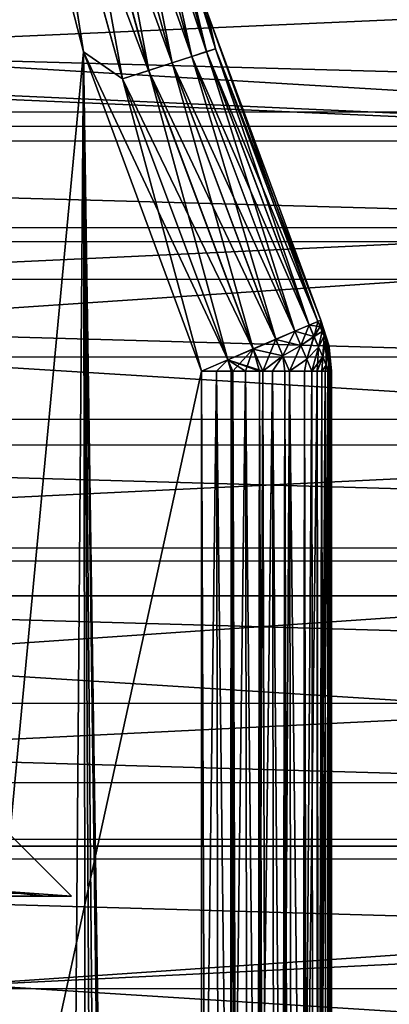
# Model space of a CAD drawing. Header units: metres. Extents: x -206 to 75, y -104 to 104.
# Tile 344 of 656: x -68.8 to -65.96, y -0.85 to 6.73. Entities that reach past the tile are written whole.
import ezdxf

# ---------------------------------------------------------------- set-up
doc = ezdxf.new("R2010")
doc.units = ezdxf.units.M
doc.layers.add('solid_01_1-CONSUMER_THERM_B_125288', color=7, linetype='CONTINUOUS')

msp = doc.modelspace()

# ---------------------------------------------------------------- linework, layer by layer
at = {"layer": 'solid_01_1-CONSUMER_THERM_B_125288'}
for points in [[(-93.358711, -67.339516), (-65.514557, 74.985474), (-65.493088, -75.014526)], [(-93.358711, -67.339516), (-93.257065, -66.795311), (-65.514557, 74.985474)], [(-93.276108, 66.204689), (-65.514557, 74.985474), (-93.257141, -66.241692)], [(-93.257065, -66.795311), (-93.257141, -66.241692), (-65.514557, 74.985474)], [(-71.214859, 44.659821, 1.5), (-65.493088, -75.014526, 1.5), (-65.514557, 74.985474, 1.5)], [(-71.202034, -44.689686, 1.5), (-65.493088, -75.014526, 1.5), (-71.214859, 44.659821, 1.5)], [(-68.735718, 19.709875, 66.5), (-82.401482, 19.979588, 66.5), (-82.400124, 0.979588, 66.5)], [(-68.887703, 19.462477, 66.5), (-68.735718, 19.709875, 66.5), (-82.400124, 0.979588, 66.5)], [(-67.494095, 16.073551, 72.099998), (-70.31562, 18.894669, 72.099998), (-72.400124, 0.980306, 72.099998)], [(-67.369682, 15.921957, 72.099998), (-67.494095, 16.073551, 72.099998), (-72.400124, 0.980306, 72.099998)], [(-67.277313, 15.749141, 72.099998), (-67.369682, 15.921957, 72.099998), (-72.400124, 0.980306, 72.099998)], [(-67.220406, 15.561629, 72.099998), (-67.277313, 15.749141, 72.099998), (-72.400124, 0.980306, 72.099998)], [(-67.201157, 15.366466, 72.099998), (-67.220406, 15.561629, 72.099998), (-72.400124, 0.980306, 72.099998)], [(-67.201157, 15.366466, 72.099998), (-72.400124, 0.980306, 72.099998), (-69.600662, 8.50287, 72.099998)], [(-68.96064, 9.021419, 63.5), (-68.306511, 6.483127, 63.5), (-69.399681, -5.119794, 63.5)], [(-68.621407, 8.50141, 63.524879), (-68.306511, 6.483127, 63.5), (-68.96064, 9.021419, 63.5)], [(-68.306503, 6.483096, 75.400002), (-68.96064, 9.021384, 75.400002), (-68.822533, -59.482143, 75.400002)], [(-68.620575, 8.501598, 75.374931), (-68.96064, 9.021384, 75.400002), (-68.306503, 6.483096, 75.400002)], [(-68.075386, 8.625916, 63.876354), (-67.959091, 8.652431, 64.066139), (-67.36132, 6.484002, 64.066025)], [(-68.074852, 8.626036, 75.022964), (-67.474197, 6.447366, 75.022964), (-67.958725, 8.652515, 74.833076)], [(-67.959091, 8.652431, 64.066139), (-67.88694, 8.668884, 64.277725), (-67.290909, 6.506856, 64.277603)], [(-67.36132, 6.484002, 64.066025), (-67.959091, 8.652431, 64.066139), (-67.290909, 6.506856, 64.277603)], [(-67.958725, 8.652515, 74.833076), (-67.360909, 6.484136, 74.833076), (-67.886757, 8.668927, 74.621429)], [(-67.474197, 6.447366, 75.022964), (-67.360909, 6.484136, 74.833076), (-67.958725, 8.652515, 74.833076)], [(-67.290909, 6.506856, 64.277603), (-67.88694, 8.668884, 64.277725), (-67.352074, 6.781531, 64.5)], [(-67.886757, 8.668927, 74.621429), (-67.290695, 6.506924, 74.621429), (-67.352074, 6.781531, 74.400002)], [(-67.360909, 6.484136, 74.833076), (-67.290695, 6.506924, 74.621429), (-67.886757, 8.668927, 74.621429)], [(-68.41507, 8.548458, 63.598751), (-68.229965, 8.590667, 63.717903), (-67.62561, 6.398222, 63.717827)], [(-68.414307, 8.548633, 75.300873), (-67.805359, 6.339883, 75.300873), (-68.229301, 8.590818, 75.181549)], [(-68.229965, 8.590667, 63.717903), (-68.075386, 8.625916, 63.876354), (-67.474792, 6.447174, 63.876255)], [(-67.62561, 6.398222, 63.717827), (-68.229965, 8.590667, 63.717903), (-67.474792, 6.447174, 63.876255)], [(-68.229301, 8.590818, 75.181549), (-67.62487, 6.398463, 75.181549), (-68.074852, 8.626036, 75.022964)], [(-67.805359, 6.339883, 75.300873), (-67.62487, 6.398463, 75.181549), (-68.229301, 8.590818, 75.181549)], [(-67.474792, 6.447174, 63.876255), (-68.075386, 8.625916, 63.876354), (-67.36132, 6.484002, 64.066025)], [(-67.62487, 6.398463, 75.181549), (-67.474197, 6.447366, 75.022964), (-68.074852, 8.626036, 75.022964)], [(-84.500336, 6.018784, 48.645473), (-46.500458, 8.51622, 47.898346), (-84.500458, 8.514395, 47.898346)], [(-84.500336, 6.018784, 48.645473), (-46.50034, 6.020599, 48.645477), (-46.500458, 8.51622, 47.898346)], [(-67.806213, 6.339606, 63.598698), (-68.621407, 8.50141, 63.524879), (-68.41507, 8.548458, 63.598751)], [(-68.621407, 8.50141, 63.524879), (-68.007515, 6.274271, 63.524849), (-68.306511, 6.483127, 63.5)], [(-67.806213, 6.339606, 63.598698), (-68.007515, 6.274271, 63.524849), (-68.621407, 8.50141, 63.524879)], [(-68.414307, 8.548633, 75.300873), (-68.620575, 8.501598, 75.374931), (-68.006592, 6.27457, 75.374931)], [(-68.006592, 6.27457, 75.374931), (-68.620575, 8.501598, 75.374931), (-68.306503, 6.483096, 75.400002)], [(-67.806213, 6.339606, 63.598698), (-68.41507, 8.548458, 63.598751), (-67.62561, 6.398222, 63.717827)], [(-68.414307, 8.548633, 75.300873), (-68.006592, 6.27457, 75.374931), (-67.805359, 6.339883, 75.300873)], [(-84.500412, 7.588677, 11.562354), (-84.500336, 5.90729, 10.713), (-46.500416, 7.590542, 11.562378)], [(-84.500336, 5.90729, 10.713), (-46.500336, 5.909141, 10.713012), (-46.500416, 7.590542, 11.562378)], [(-84.500404, 7.303824, 5.989559), (-46.500401, 7.305685, 5.989573), (-46.50029, 5.021231, 5.243927)], [(-84.50029, 5.019364, 5.243917), (-84.500404, 7.303824, 5.989559), (-46.50029, 5.021231, 5.243927)], [(-84.500381, 6.854722, 37.841164), (-46.500381, 6.856574, 37.841152), (-46.500298, 5.13022, 38.59539)], [(-84.500381, 6.854722, 37.841164), (-46.500298, 5.13022, 38.59539), (-84.500298, 5.128395, 38.59539)], [(-84.500381, 6.838496, 43.293854), (-46.500378, 6.840321, 43.293854), (-46.500328, 5.796086, 43.637184)], [(-84.500381, 6.838496, 43.293854), (-46.500328, 5.796086, 43.637184), (-84.500328, 5.794259, 43.637184)], [(-46.500298, 5.13022, 38.59539), (-46.500378, 6.806119, 43.199883), (-84.500374, 6.804294, 43.199883)], [(-46.500298, 5.13022, 38.59539), (-84.500374, 6.804294, 43.199883), (-84.500298, 5.128395, 38.59539)], [(-67.352074, 6.781531, 64.5), (-67.352074, 6.781531, 74.400002), (-66.480644, 4.416713, 74.400002)], [(-66.503471, 4.406967, 74.621429), (-66.480644, 4.416713, 74.400002), (-67.352074, 6.781531, 74.400002)], [(-66.480644, 4.416713, 64.5), (-67.352074, 6.781531, 64.5), (-66.480644, 4.416713, 74.400002)], [(-67.290695, 6.506924, 74.621429), (-66.503471, 4.406967, 74.621429), (-67.352074, 6.781531, 74.400002)], [(-67.290909, 6.506856, 64.277603), (-67.352074, 6.781531, 64.5), (-66.480644, 4.416713, 64.5)], [(-68.306511, 6.483127, 63.5), (-67.400337, 4.024087, 63.5), (-69.399681, -5.119794, 63.5)], [(-68.306503, 6.483096, 75.400002), (-68.822533, -59.482143, 75.400002), (-68.207001, -58.353371, 75.400002)], [(-67.196693, 4.111025, 63.524822), (-67.400337, 4.024087, 63.5), (-68.306511, 6.483127, 63.5)], [(-68.007515, 6.274271, 63.524849), (-67.196693, 4.111025, 63.524822), (-68.306511, 6.483127, 63.5)], [(-68.306503, 6.483096, 75.400002), (-67.486282, -55.89061, 75.400002), (-67.396126, -54.619335, 75.400002)], [(-67.400337, 4.02409, 75.400002), (-68.306503, 6.483096, 75.400002), (-67.396126, -54.619335, 75.400002)], [(-68.306503, 6.483096, 75.400002), (-67.758072, -57.146606, 75.400002), (-67.486282, -55.89061, 75.400002)], [(-68.306503, 6.483096, 75.400002), (-67.960991, -57.758194, 75.400002), (-67.758072, -57.146606, 75.400002)], [(-68.306503, 6.483096, 75.400002), (-68.207001, -58.353371, 75.400002), (-67.960991, -57.758194, 75.400002)], [(-68.006592, 6.27457, 75.374931), (-68.306503, 6.483096, 75.400002), (-67.400337, 4.02409, 75.400002)], [(-67.62561, 6.398222, 63.717827), (-67.474792, 6.447174, 63.876255), (-66.681549, 4.330945, 63.87616)], [(-67.62487, 6.398463, 75.181549), (-66.826591, 4.269023, 75.181549), (-67.474197, 6.447366, 75.022964)], [(-67.474792, 6.447174, 63.876255), (-67.36132, 6.484002, 64.066025), (-66.571808, 4.377793, 64.06591)], [(-67.474792, 6.447174, 63.876255), (-66.571808, 4.377793, 64.06591), (-66.681549, 4.330945, 63.87616)], [(-67.474197, 6.447366, 75.022964), (-66.680908, 4.331219, 75.022964), (-67.360909, 6.484136, 74.833076)], [(-67.474197, 6.447366, 75.022964), (-66.826591, 4.269023, 75.181549), (-66.680908, 4.331219, 75.022964)], [(-67.36132, 6.484002, 64.066025), (-67.290909, 6.506856, 64.277603), (-66.5037, 4.406869, 64.277481)], [(-67.36132, 6.484002, 64.066025), (-66.5037, 4.406869, 64.277481), (-66.571808, 4.377793, 64.06591)], [(-67.360909, 6.484136, 74.833076), (-66.571365, 4.377984, 74.833076), (-67.290695, 6.506924, 74.621429)], [(-67.360909, 6.484136, 74.833076), (-66.680908, 4.331219, 75.022964), (-66.571365, 4.377984, 74.833076)], [(-67.290909, 6.506856, 64.277603), (-66.480644, 4.416713, 64.5), (-66.5037, 4.406869, 64.277481)], [(-67.290695, 6.506924, 74.621429), (-66.571365, 4.377984, 74.833076), (-66.503471, 4.406967, 74.621429)], [(-67.806213, 6.339606, 63.598698), (-67.62561, 6.398222, 63.717827), (-66.8274, 4.268679, 63.717751)], [(-67.805359, 6.339883, 75.300873), (-67.001114, 4.19452, 75.300873), (-67.62487, 6.398463, 75.181549)], [(-67.62561, 6.398222, 63.717827), (-66.681549, 4.330945, 63.87616), (-66.8274, 4.268679, 63.717751)], [(-67.62487, 6.398463, 75.181549), (-67.001114, 4.19452, 75.300873), (-66.826591, 4.269023, 75.181549)], [(-67.806213, 6.339606, 63.598698), (-67.002045, 4.194123, 63.59864), (-68.007515, 6.274271, 63.524849)], [(-67.805359, 6.339883, 75.300873), (-68.006592, 6.27457, 75.374931), (-67.195686, 4.111454, 75.374931)], [(-67.806213, 6.339606, 63.598698), (-66.8274, 4.268679, 63.717751), (-67.002045, 4.194123, 63.59864)], [(-67.805359, 6.339883, 75.300873), (-67.195686, 4.111454, 75.374931), (-67.001114, 4.19452, 75.300873)], [(-68.007515, 6.274271, 63.524849), (-67.002045, 4.194123, 63.59864), (-67.196693, 4.111025, 63.524822)], [(-68.006592, 6.27457, 75.374931), (-67.400337, 4.02409, 75.400002), (-67.195686, 4.111454, 75.374931)], [(-84.500214, 3.453558, 49.097778), (-46.50034, 6.020599, 48.645477), (-84.500336, 6.018784, 48.645473)], [(-84.500214, 3.453558, 49.097778), (-46.500217, 3.455365, 49.097782), (-46.50034, 6.020599, 48.645477)], [(-84.500336, 5.90729, 10.713), (-84.500252, 4.132653, 10.081071), (-46.500336, 5.909141, 10.713012)], [(-84.500252, 4.132653, 10.081071), (-46.500248, 4.134471, 10.081068), (-46.500336, 5.909141, 10.713012)], [(-84.500328, 5.794259, 43.637184), (-46.500328, 5.796086, 43.637184), (-46.500278, 4.731921, 43.914383)], [(-84.500328, 5.794259, 43.637184), (-46.500278, 4.731921, 43.914383), (-84.500275, 4.730085, 43.914383)], [(-84.50029, 5.019364, 5.243917), (-46.50029, 5.021231, 5.243927), (-46.500179, 2.663518, 4.779078)], [(-84.500175, 2.661662, 4.779074), (-84.50029, 5.019364, 5.243917), (-46.500179, 2.663518, 4.779078)], [(-84.500275, 4.730085, 43.914383), (-46.500278, 4.731921, 43.914383), (-46.500225, 3.653138, 44.124069)], [(-84.500275, 4.730085, 43.914383), (-46.500225, 3.653138, 44.124069), (-84.500229, 3.6513, 44.124069)], [(-66.571808, 4.377793, 64.06591), (-66.5037, 4.406869, 64.277481), (-66.486641, 4.366981, 64.281891)], [(-66.503471, 4.406967, 74.621429), (-66.571365, 4.377984, 74.833076), (-66.53418, 4.290879, 74.822594)], [(-66.486511, 4.367238, 74.617172), (-66.503471, 4.406967, 74.621429), (-66.53418, 4.290879, 74.822594)], [(-66.486641, 4.366981, 64.281891), (-66.5037, 4.406869, 64.277481), (-66.480644, 4.416713, 64.5)], [(-66.486511, 4.367238, 74.617172), (-66.480644, 4.416713, 74.400002), (-66.503471, 4.406967, 74.621429)], [(-66.470253, 4.328673, 64.29467), (-66.486641, 4.366981, 64.281891), (-66.480644, 4.416713, 64.5)], [(-66.4702, 4.329035, 74.604568), (-66.480644, 4.416713, 74.400002), (-66.486511, 4.367238, 74.617172)], [(-66.420631, 4.224499, 74.400002), (-66.480644, 4.416713, 64.5), (-66.480644, 4.416713, 74.400002)], [(-66.420631, 4.224499, 74.400002), (-66.480644, 4.416713, 74.400002), (-66.416534, 4.203321, 74.400002)], [(-66.418205, 4.207234, 74.443199), (-66.416534, 4.203321, 74.400002), (-66.480644, 4.416713, 74.400002)], [(-66.45517, 4.293828, 74.584106), (-66.480644, 4.416713, 74.400002), (-66.4702, 4.329035, 74.604568)], [(-66.441994, 4.262968, 74.556572), (-66.480644, 4.416713, 74.400002), (-66.45517, 4.293828, 74.584106)], [(-66.431183, 4.237642, 74.523018), (-66.480644, 4.416713, 74.400002), (-66.441994, 4.262968, 74.556572)], [(-66.423149, 4.218823, 74.484734), (-66.480644, 4.416713, 74.400002), (-66.431183, 4.237642, 74.523018)], [(-66.418205, 4.207234, 74.443199), (-66.480644, 4.416713, 74.400002), (-66.423149, 4.218823, 74.484734)], [(-66.420631, 4.224499, 74.400002), (-66.420631, 4.224499, 64.5), (-66.480644, 4.416713, 64.5)], [(-66.418182, 4.207099, 64.456772), (-66.480644, 4.416713, 64.5), (-66.420631, 4.224499, 64.5)], [(-66.455162, 4.293417, 64.315323), (-66.470253, 4.328673, 64.29467), (-66.480644, 4.416713, 64.5)], [(-66.441956, 4.262563, 64.34304), (-66.455162, 4.293417, 64.315323), (-66.480644, 4.416713, 64.5)], [(-66.431137, 4.237291, 64.376755), (-66.441956, 4.262563, 64.34304), (-66.480644, 4.416713, 64.5)], [(-66.423111, 4.218566, 64.415161), (-66.431137, 4.237291, 64.376755), (-66.480644, 4.416713, 64.5)], [(-66.418182, 4.207099, 64.456772), (-66.423111, 4.218566, 64.415161), (-66.480644, 4.416713, 64.5)], [(-66.8274, 4.268679, 63.717751), (-66.681549, 4.330945, 63.87616), (-66.634567, 4.221499, 63.887932)], [(-66.826591, 4.269023, 75.181549), (-66.772758, 4.142922, 75.169434), (-66.680908, 4.331219, 75.022964)], [(-66.772758, 4.142922, 75.169434), (-66.634186, 4.221785, 75.011497), (-66.680908, 4.331219, 75.022964)], [(-66.681549, 4.330945, 63.87616), (-66.571808, 4.377793, 64.06591), (-66.534462, 4.290564, 64.076622)], [(-66.634567, 4.221499, 63.887932), (-66.681549, 4.330945, 63.87616), (-66.534462, 4.290564, 64.076622)], [(-66.680908, 4.331219, 75.022964), (-66.634186, 4.221785, 75.011497), (-66.571365, 4.377984, 74.833076)], [(-66.634186, 4.221785, 75.011497), (-66.53418, 4.290879, 74.822594), (-66.571365, 4.377984, 74.833076)], [(-66.534462, 4.290564, 64.076622), (-66.571808, 4.377793, 64.06591), (-66.486641, 4.366981, 64.281891)], [(-66.534462, 4.290564, 64.076622), (-66.486641, 4.366981, 64.281891), (-66.470253, 4.328673, 64.29467)], [(-66.498955, 4.207639, 64.107803), (-66.534462, 4.290564, 64.076622), (-66.470253, 4.328673, 64.29467)], [(-66.4702, 4.329035, 74.604568), (-66.486511, 4.367238, 74.617172), (-66.53418, 4.290879, 74.822594)], [(-66.4702, 4.329035, 74.604568), (-66.53418, 4.290879, 74.822594), (-66.498795, 4.207992, 74.791649)], [(-66.498955, 4.207639, 64.107803), (-66.470253, 4.328673, 64.29467), (-66.455162, 4.293417, 64.315323)], [(-66.45517, 4.293828, 74.584106), (-66.4702, 4.329035, 74.604568), (-66.498795, 4.207992, 74.791649)], [(-67.002045, 4.194123, 63.59864), (-66.8274, 4.268679, 63.717751), (-66.77314, 4.142694, 63.730225)], [(-67.001114, 4.19452, 75.300873), (-66.928268, 4.024121, 75.281563), (-66.826591, 4.269023, 75.181549)], [(-66.928268, 4.024121, 75.281563), (-66.772758, 4.142922, 75.169434), (-66.826591, 4.269023, 75.181549)], [(-66.77314, 4.142694, 63.730225), (-66.8274, 4.268679, 63.717751), (-66.634567, 4.221499, 63.887932)], [(-66.589355, 4.116187, 63.922222), (-66.634567, 4.221499, 63.887932), (-66.534462, 4.290564, 64.076622)], [(-66.634186, 4.221785, 75.011497), (-66.589188, 4.116379, 74.977509), (-66.53418, 4.290879, 74.822594)], [(-66.589355, 4.116187, 63.922222), (-66.534462, 4.290564, 64.076622), (-66.498955, 4.207639, 64.107803)], [(-66.589188, 4.116379, 74.977509), (-66.498795, 4.207992, 74.791649), (-66.53418, 4.290879, 74.822594)], [(-66.467003, 4.133029, 64.157936), (-66.498955, 4.207639, 64.107803), (-66.455162, 4.293417, 64.315323)], [(-66.45517, 4.293828, 74.584106), (-66.498795, 4.207992, 74.791649), (-66.466919, 4.133333, 74.741745)], [(-66.467003, 4.133029, 64.157936), (-66.455162, 4.293417, 64.315323), (-66.441956, 4.262563, 64.34304)], [(-66.440132, 4.070338, 64.224571), (-66.467003, 4.133029, 64.157936), (-66.441956, 4.262563, 64.34304)], [(-66.441994, 4.262968, 74.556572), (-66.45517, 4.293828, 74.584106), (-66.466919, 4.133333, 74.741745)], [(-66.441994, 4.262968, 74.556572), (-66.466919, 4.133333, 74.741745), (-66.440102, 4.070519, 74.675301)], [(-66.431183, 4.237642, 74.523018), (-66.441994, 4.262968, 74.556572), (-66.440102, 4.070519, 74.675301)], [(-66.440132, 4.070338, 64.224571), (-66.441956, 4.262563, 64.34304), (-66.431137, 4.237291, 64.376755)], [(-67.196693, 4.111025, 63.524822), (-67.002045, 4.194123, 63.59864), (-66.928268, 4.024121, 63.618439)], [(-67.195686, 4.111454, 75.374931), (-67.158371, 4.024104, 75.370285), (-67.001114, 4.19452, 75.300873)], [(-67.158371, 4.024104, 75.370285), (-67.059738, 4.024111, 75.34021), (-67.001114, 4.19452, 75.300873)], [(-67.059738, 4.024111, 75.34021), (-66.953186, 4.024119, 75.294456), (-67.001114, 4.19452, 75.300873)], [(-67.002045, 4.194123, 63.59864), (-66.77314, 4.142694, 63.730225), (-66.928268, 4.024121, 63.618439)], [(-66.953186, 4.024119, 75.294456), (-66.928268, 4.024121, 75.281563), (-67.001114, 4.19452, 75.300873)], [(-66.77314, 4.142694, 63.730225), (-66.634567, 4.221499, 63.887932), (-66.721336, 4.024136, 63.765862)], [(-66.772758, 4.142922, 75.169434), (-66.721336, 4.024136, 75.13414), (-66.634186, 4.221785, 75.011497)], [(-66.721336, 4.024136, 75.13414), (-66.589188, 4.116379, 74.977509), (-66.634186, 4.221785, 75.011497)], [(-66.589355, 4.116187, 63.922222), (-66.721336, 4.024136, 63.765862), (-66.634567, 4.221499, 63.887932)], [(-66.589355, 4.116187, 63.922222), (-66.498955, 4.207639, 64.107803), (-66.549629, 4.024148, 63.974361)], [(-66.589188, 4.116379, 74.977509), (-66.549629, 4.024148, 74.925644), (-66.498795, 4.207992, 74.791649)], [(-66.549629, 4.024148, 74.925644), (-66.508842, 4.024151, 74.85302), (-66.498795, 4.207992, 74.791649)], [(-66.467003, 4.133029, 64.157936), (-66.549629, 4.024148, 63.974361), (-66.498955, 4.207639, 64.107803)], [(-66.508842, 4.024151, 74.85302), (-66.466919, 4.133333, 74.741745), (-66.498795, 4.207992, 74.791649)], [(-66.440132, 4.070338, 64.224571), (-66.431137, 4.237291, 64.376755), (-66.419739, 4.024157, 64.30397)], [(-66.431183, 4.237642, 74.523018), (-66.440102, 4.070519, 74.675301), (-66.419739, 4.024157, 74.596024)], [(-66.423149, 4.218823, 74.484734), (-66.431183, 4.237642, 74.523018), (-66.419739, 4.024157, 74.596024)], [(-66.423111, 4.218566, 64.415161), (-66.419739, 4.024157, 64.30397), (-66.431137, 4.237291, 64.376755)], [(-66.423149, 4.218823, 74.484734), (-66.412712, 4.024158, 74.556831), (-66.403625, 4.024158, 74.480972)], [(-66.418205, 4.207234, 74.443199), (-66.423149, 4.218823, 74.484734), (-66.403625, 4.024158, 74.480972)], [(-66.423149, 4.218823, 74.484734), (-66.419739, 4.024157, 74.596024), (-66.412712, 4.024158, 74.556831)], [(-66.423111, 4.218566, 64.415161), (-66.412712, 4.024158, 64.34317), (-66.419739, 4.024157, 64.30397)], [(-66.418182, 4.207099, 64.456772), (-66.412712, 4.024158, 64.34317), (-66.423111, 4.218566, 64.415161)], [(-66.416534, 4.203321, 74.400002), (-66.416534, 4.203321, 64.5), (-66.420631, 4.224499, 64.5)], [(-66.418182, 4.207099, 64.456772), (-66.420631, 4.224499, 64.5), (-66.416534, 4.203321, 64.5)], [(-66.420631, 4.224499, 74.400002), (-66.416534, 4.203321, 74.400002), (-66.420631, 4.224499, 64.5)], [(-66.418205, 4.207234, 74.443199), (-66.400337, 4.024158, 74.400002), (-66.416534, 4.203321, 74.400002)], [(-66.418205, 4.207234, 74.443199), (-66.403625, 4.024158, 74.480972), (-66.400337, 4.024158, 74.400002)], [(-66.418182, 4.207099, 64.456772), (-66.416534, 4.203321, 64.5), (-66.403625, 4.024158, 64.419022)], [(-66.418182, 4.207099, 64.456772), (-66.403625, 4.024158, 64.419022), (-66.412712, 4.024158, 64.34317)], [(-66.400337, 4.024158, 74.400002), (-66.400337, 4.024158, 64.5), (-66.416534, 4.203321, 64.5)], [(-66.403625, 4.024158, 64.419022), (-66.416534, 4.203321, 64.5), (-66.400337, 4.024158, 64.5)], [(-66.416534, 4.203321, 74.400002), (-66.400337, 4.024158, 74.400002), (-66.416534, 4.203321, 64.5)], [(-84.500252, 4.132653, 10.081071), (-84.50016, 2.292709, 9.676553), (-46.500248, 4.134471, 10.081068)], [(-84.50016, 2.292709, 9.676553), (-46.50016, 2.294501, 9.676548), (-46.500248, 4.134471, 10.081068)], [(-67.284698, 4.024095, 75.393288), (-67.195686, 4.111454, 75.374931), (-67.400337, 4.02409, 75.400002)], [(-67.196693, 4.111025, 63.524822), (-67.284698, 4.024095, 63.50671), (-67.400337, 4.024087, 63.5)], [(-67.284698, 4.024095, 75.393288), (-67.1707, 4.024103, 75.373276), (-67.195686, 4.111454, 75.374931)], [(-67.196693, 4.111025, 63.524822), (-67.1707, 4.024103, 63.526722), (-67.284698, 4.024095, 63.50671)], [(-67.196693, 4.111025, 63.524822), (-66.928268, 4.024121, 63.618439), (-66.953186, 4.024119, 63.605545)], [(-67.196693, 4.111025, 63.524822), (-66.953186, 4.024119, 63.605545), (-67.059738, 4.024111, 63.559792)], [(-67.196693, 4.111025, 63.524822), (-67.059738, 4.024111, 63.559792), (-67.158371, 4.024104, 63.529716)], [(-67.196693, 4.111025, 63.524822), (-67.158371, 4.024104, 63.529716), (-67.1707, 4.024103, 63.526722)], [(-67.1707, 4.024103, 75.373276), (-67.158371, 4.024104, 75.370285), (-67.195686, 4.111454, 75.374931)], [(-66.928268, 4.024121, 75.281563), (-66.852409, 4.024126, 75.236526), (-66.772758, 4.142922, 75.169434)], [(-66.77314, 4.142694, 63.730225), (-66.852409, 4.024126, 63.663475), (-66.928268, 4.024121, 63.618439)], [(-66.852409, 4.024126, 75.236526), (-66.75898, 4.024133, 75.167236), (-66.772758, 4.142922, 75.169434)], [(-66.77314, 4.142694, 63.730225), (-66.75898, 4.024133, 63.732761), (-66.852409, 4.024126, 63.663475)], [(-66.77314, 4.142694, 63.730225), (-66.721336, 4.024136, 63.765862), (-66.75898, 4.024133, 63.732761)], [(-66.75898, 4.024133, 75.167236), (-66.721336, 4.024136, 75.13414), (-66.772758, 4.142922, 75.169434)], [(-66.721336, 4.024136, 75.13414), (-66.607155, 4.024144, 75.00898), (-66.589188, 4.116379, 74.977509)], [(-66.589355, 4.116187, 63.922222), (-66.607155, 4.024144, 63.891018), (-66.721336, 4.024136, 63.765862)], [(-66.607155, 4.024144, 75.00898), (-66.549629, 4.024148, 74.925644), (-66.589188, 4.116379, 74.977509)], [(-66.589355, 4.116187, 63.922222), (-66.549629, 4.024148, 63.974361), (-66.607155, 4.024144, 63.891018)], [(-66.467003, 4.133029, 64.157936), (-66.508842, 4.024151, 64.046974), (-66.549629, 4.024148, 63.974361)], [(-66.508842, 4.024151, 74.85302), (-66.474472, 4.024153, 74.77784), (-66.466919, 4.133333, 74.741745)], [(-66.467003, 4.133029, 64.157936), (-66.474472, 4.024153, 64.122162), (-66.508842, 4.024151, 64.046974)], [(-66.474472, 4.024153, 74.77784), (-66.440102, 4.070519, 74.675301), (-66.466919, 4.133333, 74.741745)], [(-66.440132, 4.070338, 64.224571), (-66.474472, 4.024153, 64.122162), (-66.467003, 4.133029, 64.157936)], [(-67.400337, 4.024087, 63.5), (-67.399681, -5.11965, 63.5), (-69.399681, -5.119794, 63.5)], [(-67.174698, -54.61932, 75.375175), (-67.284698, 4.024095, 75.393288), (-67.400337, 4.02409, 75.400002)], [(-67.284698, 4.024095, 63.50671), (-67.399681, -5.11965, 63.5), (-67.400337, 4.024087, 63.5)], [(-67.174698, -54.61932, 75.375175), (-67.400337, 4.02409, 75.400002), (-67.396126, -54.619335, 75.400002)], [(-67.284698, 4.024095, 63.50671), (-67.177162, -5.119634, 63.52507), (-67.399681, -5.11965, 63.5)], [(-67.174698, -54.61932, 75.375175), (-67.1707, 4.024103, 75.373276), (-67.284698, 4.024095, 75.393288)], [(-67.284698, 4.024095, 63.50671), (-67.1707, 4.024103, 63.526722), (-67.177162, -5.119634, 63.52507)], [(-67.059738, 4.024111, 63.559792), (-66.965797, -5.119619, 63.59903), (-67.177162, -5.119634, 63.52507)], [(-67.158371, 4.024104, 63.529716), (-67.059738, 4.024111, 63.559792), (-67.177162, -5.119634, 63.52507)], [(-67.1707, 4.024103, 63.526722), (-67.158371, 4.024104, 63.529716), (-67.177162, -5.119634, 63.52507)], [(-67.174698, -54.61932, 75.375175), (-66.963051, -54.619305, 75.301361), (-67.1707, 4.024103, 75.373276)], [(-66.963051, -54.619305, 75.301361), (-67.158371, 4.024104, 75.370285), (-67.1707, 4.024103, 75.373276)], [(-66.963051, -54.619305, 75.301361), (-67.059738, 4.024111, 75.34021), (-67.158371, 4.024104, 75.370285)], [(-66.963051, -54.619305, 75.301361), (-66.953186, 4.024119, 75.294456), (-67.059738, 4.024111, 75.34021)], [(-67.059738, 4.024111, 63.559792), (-66.953186, 4.024119, 63.605545), (-66.965797, -5.119619, 63.59903)], [(-66.852409, 4.024126, 63.663475), (-66.776192, -5.119606, 63.71817), (-66.965797, -5.119619, 63.59903)], [(-66.928268, 4.024121, 63.618439), (-66.852409, 4.024126, 63.663475), (-66.965797, -5.119619, 63.59903)], [(-66.953186, 4.024119, 63.605545), (-66.928268, 4.024121, 63.618439), (-66.965797, -5.119619, 63.59903)], [(-66.963051, -54.619305, 75.301361), (-66.773163, -54.619289, 75.182251), (-66.953186, 4.024119, 75.294456)], [(-66.773163, -54.619289, 75.182251), (-66.928268, 4.024121, 75.281563), (-66.953186, 4.024119, 75.294456)], [(-66.773163, -54.619289, 75.182251), (-66.852409, 4.024126, 75.236526), (-66.928268, 4.024121, 75.281563)], [(-66.773163, -54.619289, 75.182251), (-66.75898, 4.024133, 75.167236), (-66.852409, 4.024126, 75.236526)], [(-66.852409, 4.024126, 63.663475), (-66.75898, 4.024133, 63.732761), (-66.776192, -5.119606, 63.71817)], [(-66.721336, 4.024136, 63.765862), (-66.617851, -5.119594, 63.876511), (-66.776192, -5.119606, 63.71817)], [(-66.75898, 4.024133, 63.732761), (-66.721336, 4.024136, 63.765862), (-66.776192, -5.119606, 63.71817)], [(-66.773163, -54.619289, 75.182251), (-66.614578, -54.619278, 75.023842), (-66.75898, 4.024133, 75.167236)], [(-66.614578, -54.619278, 75.023842), (-66.721336, 4.024136, 75.13414), (-66.75898, 4.024133, 75.167236)], [(-66.614578, -54.619278, 75.023842), (-66.607155, 4.024144, 75.00898), (-66.721336, 4.024136, 75.13414)], [(-66.721336, 4.024136, 63.765862), (-66.607155, 4.024144, 63.891018), (-66.617851, -5.119594, 63.876511)], [(-66.508842, 4.024151, 64.046974), (-66.498711, -5.119586, 64.066116), (-66.617851, -5.119594, 63.876511)], [(-66.549629, 4.024148, 63.974361), (-66.508842, 4.024151, 64.046974), (-66.617851, -5.119594, 63.876511)], [(-66.607155, 4.024144, 63.891018), (-66.549629, 4.024148, 63.974361), (-66.617851, -5.119594, 63.876511)], [(-66.614578, -54.619278, 75.023842), (-66.495255, -54.61927, 74.834084), (-66.607155, 4.024144, 75.00898)], [(-66.495255, -54.61927, 74.834084), (-66.549629, 4.024148, 74.925644), (-66.607155, 4.024144, 75.00898)], [(-66.495255, -54.61927, 74.834084), (-66.508842, 4.024151, 74.85302), (-66.549629, 4.024148, 74.925644)], [(-66.495255, -54.61927, 74.834084), (-66.474472, 4.024153, 74.77784), (-66.508842, 4.024151, 74.85302)], [(-66.508842, 4.024151, 64.046974), (-66.474472, 4.024153, 64.122162), (-66.498711, -5.119586, 64.066116)], [(-66.427269, 4.024157, 64.269508), (-66.424751, -5.11958, 64.277481), (-66.498711, -5.119586, 64.066116)], [(-66.447609, 4.024155, 64.19619), (-66.427269, 4.024157, 64.269508), (-66.498711, -5.119586, 64.066116)], [(-66.474472, 4.024153, 64.122162), (-66.447609, 4.024155, 64.19619), (-66.498711, -5.119586, 64.066116)], [(-66.495255, -54.61927, 74.834084), (-66.421204, -54.619267, 74.62252), (-66.474472, 4.024153, 74.77784)], [(-66.474472, 4.024153, 74.77784), (-66.447609, 4.024155, 74.703812), (-66.440102, 4.070519, 74.675301)], [(-66.440132, 4.070338, 64.224571), (-66.447609, 4.024155, 64.19619), (-66.474472, 4.024153, 64.122162)], [(-66.421204, -54.619267, 74.62252), (-66.447609, 4.024155, 74.703812), (-66.474472, 4.024153, 74.77784)], [(-66.447609, 4.024155, 74.703812), (-66.427269, 4.024157, 74.630493), (-66.440102, 4.070519, 74.675301)], [(-66.440132, 4.070338, 64.224571), (-66.427269, 4.024157, 64.269508), (-66.447609, 4.024155, 64.19619)], [(-66.421204, -54.619267, 74.62252), (-66.427269, 4.024157, 74.630493), (-66.447609, 4.024155, 74.703812)], [(-66.440132, 4.070338, 64.224571), (-66.419739, 4.024157, 64.30397), (-66.427269, 4.024157, 64.269508)], [(-66.427269, 4.024157, 74.630493), (-66.419739, 4.024157, 74.596024), (-66.440102, 4.070519, 74.675301)], [(-66.421204, -54.619267, 74.62252), (-66.419739, 4.024157, 74.596024), (-66.427269, 4.024157, 74.630493)], [(-66.427269, 4.024157, 64.269508), (-66.419739, 4.024157, 64.30397), (-66.424751, -5.11958, 64.277481)], [(-66.424751, -5.11958, 64.277481), (-66.400337, 4.024158, 64.5), (-66.399681, -5.119578, 64.5)], [(-66.403625, 4.024158, 64.419022), (-66.400337, 4.024158, 64.5), (-66.424751, -5.11958, 64.277481)], [(-66.412712, 4.024158, 64.34317), (-66.403625, 4.024158, 64.419022), (-66.424751, -5.11958, 64.277481)], [(-66.419739, 4.024157, 64.30397), (-66.412712, 4.024158, 64.34317), (-66.424751, -5.11958, 64.277481)], [(-66.421204, -54.619267, 74.62252), (-66.396126, -54.619263, 74.400002), (-66.419739, 4.024157, 74.596024)], [(-66.396126, -54.619263, 74.400002), (-66.412712, 4.024158, 74.556831), (-66.419739, 4.024157, 74.596024)], [(-66.396126, -54.619263, 74.400002), (-66.403625, 4.024158, 74.480972), (-66.412712, 4.024158, 74.556831)], [(-66.396126, -54.619263, 74.400002), (-66.400337, 4.024158, 74.400002), (-66.403625, 4.024158, 74.480972)], [(-66.399155, -12.46347, 70.187897), (-66.400337, 4.024158, 64.5), (-66.400337, 4.024158, 74.400002)], [(-66.399292, -10.541839, 69.121674), (-66.399681, -5.119578, 64.5), (-66.400337, 4.024158, 64.5)], [(-66.399254, -11.128518, 69.568893), (-66.399292, -10.541839, 69.121674), (-66.400337, 4.024158, 64.5)], [(-66.399208, -11.773554, 69.926788), (-66.399254, -11.128518, 69.568893), (-66.400337, 4.024158, 64.5)], [(-66.399155, -12.46347, 70.187897), (-66.399208, -11.773554, 69.926788), (-66.400337, 4.024158, 64.5)], [(-66.399101, -13.183867, 70.346748), (-66.400337, 4.024158, 74.400002), (-66.396126, -54.619263, 74.400002)], [(-66.399101, -13.183867, 70.346748), (-66.399155, -12.46347, 70.187897), (-66.400337, 4.024158, 74.400002)], [(-84.500229, 3.6513, 44.124069), (-46.500225, 3.653138, 44.124069), (-46.500172, 2.562595, 44.265717)], [(-84.500229, 3.6513, 44.124069), (-46.500172, 2.562595, 44.265717), (-84.500175, 2.56075, 44.265717)], [(-84.500092, 0.853172, 49.249222), (-46.500217, 3.455365, 49.097782), (-84.500214, 3.453558, 49.097778)], [(-84.500092, 0.853172, 49.249222), (-46.500092, 0.854974, 49.249222), (-46.500217, 3.455365, 49.097782)], [(-84.500175, 2.661662, 4.779074), (-46.500179, 2.663518, 4.779078), (-46.500065, 0.267067, 4.601803)], [(-84.500061, 0.265218, 4.601803), (-84.500175, 2.661662, 4.779074), (-46.500065, 0.267067, 4.601803)], [(-84.500175, 2.56075, 44.265717), (-46.500172, 2.562595, 44.265717), (-46.500122, 1.46574, 44.33857)], [(-84.500175, 2.56075, 44.265717), (-46.500122, 1.46574, 44.33857), (-84.500122, 1.463884, 44.338573)], [(-84.50016, 2.292709, 9.676553), (-84.500069, 0.416751, 9.505852), (-46.50016, 2.294501, 9.676548)], [(-84.500069, 0.416751, 9.505852), (-46.500069, 0.418545, 9.505851), (-46.50016, 2.294501, 9.676548)], [(-84.500122, 1.463884, 44.338573), (-46.500122, 1.46574, 44.33857), (-46.500069, 0.366326, 44.342396)], [(-84.500122, 1.463884, 44.338573), (-46.500069, 0.366326, 44.342396), (-84.500069, 0.364475, 44.342396)], [(-83.400047, -0.020484, 73.400002), (-69.400124, 0.980522, 72.400002), (-68.400047, -0.019407, 73.400002)], [(-82.400124, 0.979588, 66.5), (-83.400047, -0.020484, 65.5), (-68.400047, -0.019407, 65.5)], [(-82.400124, 0.979588, 66.5), (-68.400047, -0.019407, 65.5), (-69.400124, 0.980522, 66.5)], [(-68.400047, -0.019407, 73.400002), (-69.400124, 0.980522, 72.400002), (-69.400124, 0.980522, 66.5)], [(-68.400047, -0.019407, 73.400002), (-69.400124, 0.980522, 66.5), (-68.400047, -0.019407, 65.5)], [(-84.499969, -1.747236, 49.097771), (-46.500092, 0.854974, 49.249222), (-84.500092, 0.853172, 49.249222)], [(-84.499969, -1.747236, 49.097771), (-46.499966, -1.745439, 49.097767), (-46.500092, 0.854974, 49.249222)], [(-84.500069, 0.416751, 9.505852), (-84.499977, -1.4656, 9.571586), (-46.500069, 0.418545, 9.505851)], [(-84.499977, -1.4656, 9.571586), (-46.499981, -1.463805, 9.571589), (-46.500069, 0.418545, 9.505851)], [(-84.500069, 0.364475, 44.342396), (-46.500069, 0.366326, 44.342396), (-46.500015, -0.731122, 44.27721)], [(-84.500069, 0.364475, 44.342396), (-46.500015, -0.731122, 44.27721), (-84.500015, -0.732988, 44.277206)], [(-84.500061, 0.265218, 4.601803), (-46.500065, 0.267067, 4.601803), (-46.499947, -2.133248, 4.714663)], [(-84.499947, -2.135092, 4.714664), (-84.500061, 0.265218, 4.601803), (-46.499947, -2.133248, 4.714663)], [(-68.81086, 0.003036, 72.889191), (-73.400047, -0.019766, 73.099998), (-68.600052, -0.019421, 73.099998)], [(-73.18924, 0.002722, 66.010811), (-68.600052, -0.019421, 65.800003), (-73.400047, -0.019766, 65.800003)], [(-68.81086, 0.003036, 66.010811), (-68.600052, -0.019421, 65.800003), (-73.18924, 0.002722, 66.010811)], [(-68.81086, 0.003036, 66.010811), (-68.600052, -0.019421, 73.099998), (-68.600052, -0.019421, 65.800003)], [(-68.81086, 0.003036, 72.889191), (-68.600052, -0.019421, 73.099998), (-68.81086, 0.003036, 66.010811)], [(-68.600052, -0.019421, 65.800003), (-68.400047, -0.019407, 65.5), (-83.400047, -0.020484, 65.5)], [(-82.832565, -0.020443, 73.099998), (-83.400047, -0.020484, 73.400002), (-68.400047, -0.019407, 73.400002)], [(-73.400047, -0.019766, 65.800003), (-68.600052, -0.019421, 65.800003), (-83.400047, -0.020484, 65.5)], [(-77.900047, -0.020089, 73.099998), (-82.832565, -0.020443, 73.099998), (-68.400047, -0.019407, 73.400002)], [(-77.900047, -0.020089, 73.099998), (-68.400047, -0.019407, 73.400002), (-73.400047, -0.019766, 73.099998)], [(-68.600052, -0.019421, 73.099998), (-73.400047, -0.019766, 73.099998), (-68.400047, -0.019407, 73.400002)], [(-68.600052, -0.019421, 65.800003), (-68.400047, -0.019407, 73.400002), (-68.400047, -0.019407, 65.5)], [(-68.600052, -0.019421, 65.800003), (-68.600052, -0.019421, 73.099998), (-68.400047, -0.019407, 73.400002)], [(-84.500015, -0.732988, 44.277206), (-46.500015, -0.731122, 44.27721), (-46.499962, -1.822233, 44.14323)], [(-84.500015, -0.732988, 44.277206), (-46.499962, -1.822233, 44.14323), (-84.499962, -1.824091, 44.143227)]]:
    msp.add_3dface(points, dxfattribs=at)

doc.saveas('drawing.dxf')
